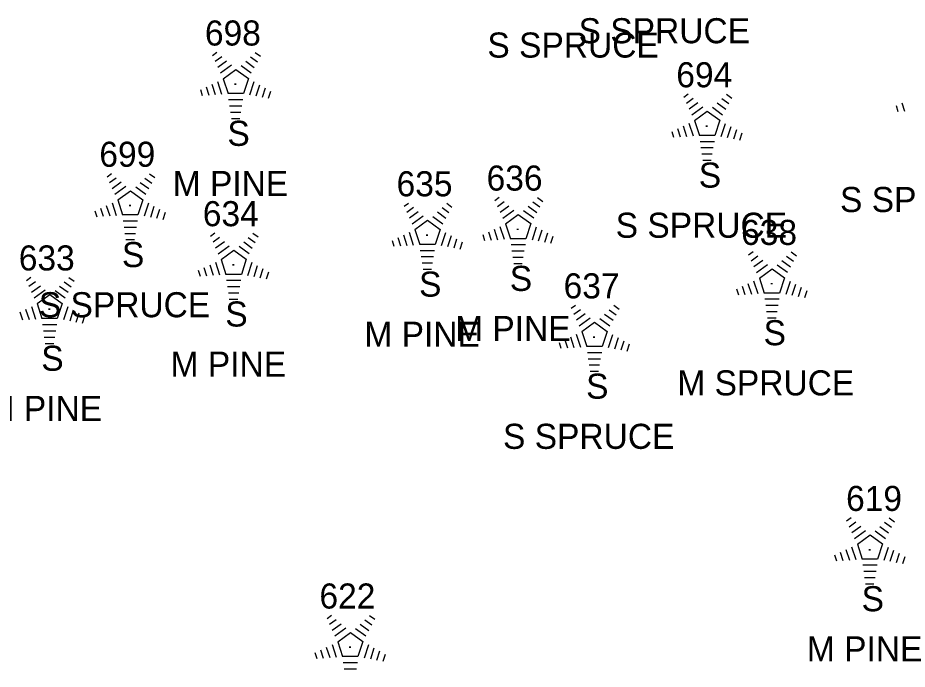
# Model space of a CAD drawing. Extents: x 1545627 to 1546562, y 571176 to 576667.
# Drawn here: x 1546217.9 to 1546288.8, y 572106.5 to 572158.4 of the extents above; entities that cross this region are included whole.
import ezdxf

# ---------------------------------------------------------------- set-up
doc = ezdxf.new("R2010")
doc.units = 0
for name, color, linetype in [('L_A', 7, 'Continuous'), ('L_C', 7, 'Continuous'), ('L_I', 7, 'Continuous'), ('LTC', 7, 'Continuous')]:
    doc.layers.add(name, color=color, linetype=linetype)

msp = doc.modelspace()

# ---------------------------------------------------------------- linework, layer by layer
at = {"layer": 'LTC'}
for p, q in [((1546233.386, 572155.421), (1546233.741, 572155.678)), ((1546233.596, 572154.955), (1546234.125, 572155.339)), ((1546236.413, 572155.313), (1546236.963, 572154.913)), ((1546236.784, 572155.661), (1546237.203, 572155.356)), ((1546233.805, 572154.489), (1546234.509, 572155.001)), ((1546234.015, 572154.023), (1546234.893, 572154.661)), ((1546235.671, 572154.616), (1546236.481, 572154.027)), ((1546236.042, 572154.964), (1546236.721, 572154.471)), ((1546234.239, 572153.568), (1546235.251, 572154.303)), ((1546235.251, 572154.303), (1546236.248, 572153.578)), ((1546233.329, 572153.133), (1546233.601, 572152.298)), ((1546233.785, 572153.349), (1546234.116, 572152.33)), ((1546234.239, 572153.568), (1546234.626, 572152.375)), ((1546236.248, 572153.578), (1546235.857, 572152.375)), ((1546236.686, 572153.307), (1546236.348, 572152.268)), ((1546237.13, 572153.057), (1546236.843, 572152.172)), ((1546232.418, 572152.7), (1546232.571, 572152.232)), ((1546232.874, 572152.916), (1546233.086, 572152.265)), ((1546235.857, 572152.375), (1546234.626, 572152.375)), ((1546237.575, 572152.807), (1546237.338, 572152.077)), ((1546238.019, 572152.556), (1546237.832, 572151.982)), ((1546270.992, 572152.091), (1546271.346, 572152.348)), ((1546274.39, 572152.331), (1546274.809, 572152.026)), ((1546235.818, 572151.875), (1546234.674, 572151.875)), ((1546271.201, 572151.625), (1546271.73, 572152.009)), ((1546271.411, 572151.159), (1546272.114, 572151.671)), ((1546273.648, 572151.634), (1546274.327, 572151.141)), ((1546274.019, 572151.983), (1546274.568, 572151.583)), ((1546288.377, 572151.637), (1546288.589, 572150.986)), ((1546235.735, 572151.375), (1546234.746, 572151.375)), ((1546235.651, 572150.875), (1546234.819, 572150.875)), ((1546271.62, 572150.693), (1546272.499, 572151.331)), ((1546271.845, 572150.238), (1546272.857, 572150.973)), ((1546272.857, 572150.973), (1546273.854, 572150.248)), ((1546273.277, 572151.286), (1546274.086, 572150.697)), ((1546287.922, 572151.421), (1546288.074, 572150.953)), ((1546235.567, 572150.375), (1546234.892, 572150.375)), ((1546271.845, 572150.238), (1546272.232, 572149.045)), ((1546273.854, 572150.248), (1546273.462, 572149.045)), ((1546270.479, 572149.586), (1546270.691, 572148.935)), ((1546270.935, 572149.803), (1546271.206, 572148.968)), ((1546271.39, 572150.019), (1546271.721, 572149)), ((1546274.291, 572149.977), (1546273.953, 572148.938)), ((1546274.736, 572149.727), (1546274.448, 572148.842)), ((1546275.18, 572149.477), (1546274.943, 572148.747)), ((1546270.024, 572149.37), (1546270.176, 572148.902)), ((1546273.462, 572149.045), (1546272.232, 572149.045)), ((1546275.624, 572149.226), (1546275.438, 572148.652)), ((1546273.424, 572148.545), (1546272.279, 572148.545)), ((1546273.34, 572148.045), (1546272.352, 572148.045)), ((1546273.257, 572147.545), (1546272.425, 572147.545)), ((1546273.173, 572147.045), (1546272.498, 572147.045)), ((1546224.971, 572145.751), (1546225.325, 572146.009)), ((1546228.369, 572145.992), (1546228.788, 572145.687)), ((1546225.18, 572145.286), (1546225.709, 572145.67)), ((1546225.39, 572144.82), (1546226.094, 572145.331)), ((1546227.627, 572145.295), (1546228.306, 572144.801)), ((1546227.998, 572145.643), (1546228.547, 572145.244)), ((1546225.599, 572144.354), (1546226.478, 572144.992)), ((1546225.824, 572143.899), (1546226.836, 572144.634)), ((1546226.836, 572144.634), (1546227.833, 572143.909)), ((1546227.256, 572144.947), (1546228.065, 572144.358)), ((1546225.824, 572143.899), (1546226.211, 572142.706)), ((1546227.833, 572143.909), (1546227.441, 572142.706)), ((1546255.914, 572143.853), (1546256.268, 572144.11)), ((1546259.312, 572144.093), (1546259.731, 572143.788)), ((1546224.459, 572143.247), (1546224.67, 572142.595)), ((1546224.914, 572143.464), (1546225.185, 572142.628)), ((1546225.369, 572143.68), (1546225.7, 572142.661)), ((1546228.27, 572143.638), (1546227.932, 572142.598)), ((1546228.715, 572143.388), (1546228.427, 572142.503)), ((1546229.159, 572143.138), (1546228.922, 572142.408)), ((1546248.675, 572143.396), (1546249.029, 572143.653)), ((1546248.884, 572142.93), (1546249.414, 572143.314)), ((1546251.702, 572143.288), (1546252.252, 572142.888)), ((1546252.073, 572143.636), (1546252.492, 572143.331)), ((1546256.123, 572143.387), (1546256.652, 572143.771)), ((1546256.333, 572142.921), (1546257.036, 572143.433)), ((1546256.542, 572142.455), (1546257.421, 572143.093)), ((1546258.57, 572143.396), (1546259.249, 572142.903)), ((1546258.941, 572143.745), (1546259.49, 572143.345)), ((1546224.003, 572143.03), (1546224.155, 572142.563)), ((1546227.441, 572142.706), (1546226.211, 572142.706)), ((1546229.604, 572142.887), (1546229.417, 572142.313)), ((1546249.094, 572142.464), (1546249.798, 572142.976)), ((1546249.304, 572141.998), (1546250.182, 572142.636)), ((1546250.96, 572142.591), (1546251.769, 572142.002)), ((1546251.331, 572142.939), (1546252.01, 572142.446)), ((1546256.767, 572142), (1546257.779, 572142.735)), ((1546257.779, 572142.735), (1546258.776, 572142.01)), ((1546258.199, 572143.048), (1546259.008, 572142.459)), ((1546227.403, 572142.206), (1546226.259, 572142.206)), ((1546227.319, 572141.706), (1546226.331, 572141.706)), ((1546249.528, 572141.543), (1546250.54, 572142.278)), ((1546250.54, 572142.278), (1546251.537, 572141.553)), ((1546256.312, 572141.781), (1546256.643, 572140.762)), ((1546256.767, 572142), (1546257.154, 572140.807)), ((1546258.776, 572142.01), (1546258.384, 572140.807)), ((1546259.213, 572141.739), (1546258.875, 572140.7)), ((1546227.236, 572141.206), (1546226.404, 572141.206)), ((1546233.216, 572141.011), (1546233.571, 572141.268)), ((1546236.615, 572141.251), (1546237.034, 572140.947)), ((1546248.618, 572141.108), (1546248.889, 572140.273)), ((1546249.074, 572141.324), (1546249.404, 572140.305)), ((1546249.528, 572141.543), (1546249.915, 572140.35)), ((1546251.537, 572141.553), (1546251.146, 572140.35)), ((1546251.974, 572141.282), (1546251.637, 572140.243)), ((1546252.419, 572141.032), (1546252.132, 572140.147)), ((1546254.946, 572141.132), (1546255.098, 572140.664)), ((1546255.401, 572141.348), (1546255.613, 572140.697)), ((1546255.857, 572141.565), (1546256.128, 572140.73)), ((1546259.658, 572141.489), (1546259.37, 572140.604)), ((1546260.102, 572141.239), (1546259.865, 572140.509)), ((1546260.546, 572140.988), (1546260.36, 572140.414)), ((1546227.152, 572140.706), (1546226.477, 572140.706)), ((1546233.426, 572140.546), (1546233.955, 572140.93)), ((1546233.636, 572140.08), (1546234.339, 572140.591)), ((1546233.845, 572139.614), (1546234.723, 572140.252)), ((1546235.873, 572140.555), (1546236.552, 572140.061)), ((1546236.243, 572140.903), (1546236.793, 572140.504)), ((1546247.707, 572140.675), (1546247.859, 572140.207)), ((1546248.163, 572140.891), (1546248.374, 572140.24)), ((1546251.146, 572140.35), (1546249.915, 572140.35)), ((1546252.864, 572140.782), (1546252.627, 572140.052)), ((1546253.308, 572140.531), (1546253.121, 572139.957)), ((1546258.384, 572140.807), (1546257.154, 572140.807)), ((1546258.346, 572140.307), (1546257.201, 572140.307)), ((1546234.07, 572139.159), (1546235.081, 572139.893)), ((1546235.081, 572139.893), (1546236.078, 572139.168)), ((1546235.501, 572140.206), (1546236.311, 572139.618)), ((1546251.107, 572139.85), (1546249.963, 572139.85)), ((1546258.262, 572139.807), (1546257.274, 572139.807)), ((1546276.16, 572139.519), (1546276.515, 572139.777)), ((1546279.559, 572139.76), (1546279.978, 572139.455)), ((1546233.615, 572138.94), (1546233.946, 572137.921)), ((1546234.07, 572139.159), (1546234.457, 572137.966)), ((1546236.078, 572139.168), (1546235.687, 572137.966)), ((1546236.516, 572138.898), (1546236.178, 572137.858)), ((1546251.024, 572139.35), (1546250.035, 572139.35)), ((1546250.94, 572138.85), (1546250.108, 572138.85)), ((1546258.179, 572139.307), (1546257.347, 572139.307)), ((1546258.095, 572138.807), (1546257.42, 572138.807)), ((1546276.37, 572139.054), (1546276.899, 572139.438)), ((1546276.58, 572138.588), (1546277.283, 572139.099)), ((1546278.817, 572139.063), (1546279.496, 572138.569)), ((1546279.187, 572139.411), (1546279.737, 572139.012)), ((1546232.249, 572138.29), (1546232.401, 572137.822)), ((1546232.704, 572138.507), (1546232.916, 572137.855)), ((1546233.16, 572138.723), (1546233.431, 572137.888)), ((1546236.961, 572138.647), (1546236.673, 572137.763)), ((1546237.405, 572138.397), (1546237.168, 572137.668)), ((1546237.849, 572138.147), (1546237.663, 572137.573)), ((1546250.856, 572138.35), (1546250.181, 572138.35)), ((1546276.789, 572138.122), (1546277.667, 572138.76)), ((1546277.014, 572137.667), (1546278.025, 572138.402)), ((1546278.025, 572138.402), (1546279.022, 572137.677)), ((1546278.445, 572138.715), (1546279.255, 572138.126)), ((1546218.535, 572137.482), (1546218.889, 572137.739)), ((1546218.744, 572137.016), (1546219.274, 572137.4)), ((1546221.933, 572137.722), (1546222.352, 572137.418)), ((1546235.687, 572137.966), (1546234.457, 572137.966)), ((1546235.649, 572137.466), (1546234.504, 572137.466)), ((1546276.559, 572137.448), (1546276.89, 572136.429)), ((1546277.014, 572137.667), (1546277.401, 572136.474)), ((1546279.022, 572137.677), (1546278.631, 572136.474)), ((1546279.46, 572137.406), (1546279.122, 572136.366)), ((1546218.954, 572136.55), (1546219.658, 572137.062)), ((1546219.164, 572136.085), (1546220.042, 572136.723)), ((1546220.82, 572136.677), (1546221.629, 572136.088)), ((1546221.191, 572137.025), (1546221.87, 572136.532)), ((1546221.562, 572137.374), (1546222.112, 572136.975)), ((1546235.565, 572136.966), (1546234.577, 572136.966)), ((1546275.193, 572136.799), (1546275.345, 572136.331)), ((1546275.648, 572137.015), (1546275.86, 572136.364)), ((1546276.104, 572137.232), (1546276.375, 572136.396)), ((1546279.905, 572137.156), (1546279.617, 572136.271)), ((1546280.349, 572136.906), (1546280.112, 572136.176)), ((1546219.388, 572135.63), (1546220.4, 572136.364)), ((1546220.4, 572136.364), (1546221.397, 572135.639)), ((1546235.481, 572136.466), (1546234.65, 572136.466)), ((1546278.631, 572136.474), (1546277.401, 572136.474)), ((1546278.593, 572135.974), (1546277.448, 572135.974)), ((1546280.793, 572136.655), (1546280.607, 572136.081)), ((1546218.934, 572135.41), (1546219.264, 572134.391)), ((1546219.388, 572135.63), (1546219.775, 572134.436)), ((1546221.397, 572135.639), (1546221.006, 572134.436)), ((1546221.834, 572135.368), (1546221.497, 572134.329)), ((1546235.398, 572135.966), (1546234.723, 572135.966)), ((1546262.002, 572135.256), (1546262.356, 572135.514)), ((1546265.4, 572135.497), (1546265.819, 572135.192)), ((1546278.509, 572135.474), (1546277.521, 572135.474)), ((1546218.023, 572134.978), (1546218.234, 572134.326)), ((1546218.478, 572135.194), (1546218.749, 572134.359)), ((1546222.279, 572135.118), (1546221.992, 572134.233)), ((1546222.724, 572134.868), (1546222.487, 572134.138)), ((1546223.168, 572134.618), (1546222.981, 572134.043)), ((1546262.211, 572134.791), (1546262.741, 572135.175)), ((1546262.421, 572134.325), (1546263.125, 572134.836)), ((1546264.658, 572134.8), (1546265.337, 572134.306)), ((1546265.029, 572135.148), (1546265.579, 572134.749)), ((1546278.425, 572134.974), (1546277.594, 572134.974)), ((1546221.006, 572134.436), (1546219.775, 572134.436)), ((1546220.967, 572133.936), (1546219.823, 572133.936)), ((1546262.631, 572133.859), (1546263.509, 572134.497)), ((1546262.855, 572133.404), (1546263.867, 572134.139)), ((1546263.867, 572134.139), (1546264.864, 572133.414)), ((1546264.287, 572134.452), (1546265.096, 572133.863)), ((1546278.342, 572134.474), (1546277.667, 572134.474)), ((1546220.884, 572133.436), (1546219.895, 572133.436)), ((1546262.401, 572133.185), (1546262.731, 572132.166)), ((1546262.855, 572133.404), (1546263.242, 572132.211)), ((1546264.864, 572133.414), (1546264.473, 572132.211)), ((1546265.301, 572133.143), (1546264.964, 572132.103)), ((1546220.8, 572132.936), (1546219.968, 572132.936)), ((1546220.716, 572132.436), (1546220.041, 572132.436)), ((1546261.034, 572132.536), (1546261.186, 572132.068)), ((1546261.49, 572132.752), (1546261.701, 572132.101)), ((1546261.945, 572132.969), (1546262.216, 572132.133)), ((1546265.746, 572132.893), (1546265.459, 572132.008)), ((1546266.191, 572132.643), (1546265.954, 572131.913)), ((1546264.473, 572132.211), (1546263.242, 572132.211)), ((1546264.434, 572131.711), (1546263.29, 572131.711)), ((1546266.635, 572132.392), (1546266.448, 572131.818)), ((1546264.351, 572131.211), (1546263.362, 572131.211)), ((1546264.267, 572130.711), (1546263.435, 572130.711)), ((1546264.183, 572130.211), (1546263.508, 572130.211)), ((1546283.978, 572118.305), (1546284.333, 572118.563)), ((1546287.376, 572118.546), (1546287.795, 572118.241)), ((1546284.188, 572117.84), (1546284.717, 572118.224)), ((1546284.397, 572117.374), (1546285.101, 572117.885)), ((1546284.607, 572116.908), (1546285.485, 572117.546)), ((1546286.634, 572117.849), (1546287.313, 572117.355)), ((1546287.005, 572118.197), (1546287.555, 572117.798)), ((1546284.831, 572116.453), (1546285.843, 572117.188)), ((1546285.843, 572117.188), (1546286.84, 572116.463)), ((1546286.263, 572117.501), (1546287.073, 572116.912)), ((1546284.377, 572116.234), (1546284.708, 572115.215)), ((1546284.831, 572116.453), (1546285.218, 572115.26)), ((1546286.84, 572116.463), (1546286.449, 572115.26)), ((1546287.278, 572116.192), (1546286.94, 572115.152)), ((1546283.01, 572115.584), (1546283.163, 572115.116)), ((1546283.466, 572115.801), (1546283.678, 572115.149)), ((1546283.921, 572116.018), (1546284.193, 572115.182)), ((1546287.722, 572115.941), (1546287.435, 572115.057)), ((1546288.167, 572115.691), (1546287.93, 572114.962)), ((1546288.611, 572115.441), (1546288.424, 572114.867)), ((1546286.449, 572115.26), (1546285.218, 572115.26)), ((1546286.41, 572114.76), (1546285.266, 572114.76)), ((1546286.327, 572114.26), (1546285.338, 572114.26)), ((1546286.243, 572113.76), (1546285.411, 572113.76)), ((1546286.159, 572113.26), (1546285.484, 572113.26)), ((1546242.521, 572110.521), (1546242.876, 572110.779)), ((1546242.731, 572110.056), (1546243.26, 572110.44)), ((1546245.92, 572110.762), (1546246.339, 572110.457)), ((1546242.94, 572109.59), (1546243.644, 572110.101)), ((1546243.15, 572109.124), (1546244.028, 572109.762)), ((1546244.806, 572109.717), (1546245.616, 572109.128)), ((1546245.178, 572110.065), (1546245.857, 572109.571)), ((1546245.548, 572110.413), (1546246.098, 572110.014)), ((1546243.375, 572108.669), (1546244.386, 572109.404)), ((1546244.386, 572109.404), (1546245.383, 572108.679)), ((1546242.92, 572108.45), (1546243.251, 572107.431)), ((1546243.375, 572108.669), (1546243.762, 572107.476)), ((1546245.383, 572108.679), (1546244.992, 572107.476)), ((1546245.821, 572108.408), (1546245.483, 572107.368)), ((1546241.554, 572107.8), (1546241.706, 572107.333)), ((1546242.009, 572108.017), (1546242.221, 572107.365)), ((1546242.465, 572108.234), (1546242.736, 572107.398)), ((1546246.265, 572108.158), (1546245.978, 572107.273)), ((1546246.71, 572107.908), (1546246.473, 572107.178)), ((1546247.154, 572107.657), (1546246.968, 572107.083)), ((1546244.992, 572107.476), (1546243.762, 572107.476)), ((1546244.954, 572106.976), (1546243.809, 572106.976)), ((1546244.87, 572106.476), (1546243.882, 572106.476))]:
    msp.add_line(p, q, dxfattribs=at)

# ---------------------------------------------------------------- texts
at = {"layer": 'L_A'}
for p in [(1546234.577, 572148.212), (1546272.182, 572144.882), (1546226.161, 572138.543), (1546249.866, 572136.187), (1546257.104, 572136.644), (1546234.407, 572133.803), (1546277.351, 572132.311), (1546219.726, 572130.274), (1546263.193, 572128.048), (1546285.169, 572111.097)]:
    msp.add_text('S', height=2, dxfattribs=at).set_placement(p)
at = {"layer": 'L_C'}
for s, p in [('S SPRUCE', (1546262.596, 572156.395)), ('S SPRUCE', (1546255.316, 572155.252)), ('M PINE', (1546230.214, 572144.212)), ('S SPRUCE', (1546283.45, 572142.933)), ('S SPRUCE', (1546265.552, 572140.882)), ('S SPRUCE', (1546219.531, 572134.543)), ('M PINE', (1546252.742, 572132.644)), ('M PINE', (1546245.503, 572132.187)), ('M PINE', (1546230.045, 572129.803)), ('M SPRUCE', (1546270.469, 572128.311)), ('M PINE', (1546215.363, 572126.274)), ('S SPRUCE', (1546256.563, 572124.048)), ('M PINE', (1546280.806, 572107.097))]:
    msp.add_text(s, height=2, dxfattribs=at).set_placement(p)
at = {"layer": 'L_I'}
for s, p in [('698', (1546232.781, 572156.212)), ('694', (1546270.387, 572152.882)), ('699', (1546224.358, 572146.543)), ('636', (1546255.254, 572144.644)), ('635', (1546248.07, 572144.187)), ('634', (1546232.612, 572141.803)), ('638', (1546275.556, 572140.311)), ('633', (1546217.93, 572138.274)), ('637', (1546261.397, 572136.048)), ('619', (1546283.932, 572119.097)), ('622', (1546241.917, 572111.313))]:
    msp.add_text(s, height=2, dxfattribs=at).set_placement(p)
at = {"layer": 'LTC'}
for p in [(1546235.133, 572153.316), (1546272.739, 572149.986), (1546226.718, 572143.647), (1546250.422, 572141.291), (1546257.661, 572141.748), (1546234.964, 572138.907), (1546277.908, 572137.415), (1546220.282, 572135.378), (1546263.749, 572133.152), (1546285.725, 572116.201), (1546244.269, 572108.417)]:
    msp.add_text('.', height=1.037, rotation=270, dxfattribs=at).set_placement(p)

doc.saveas('drawing.dxf')
